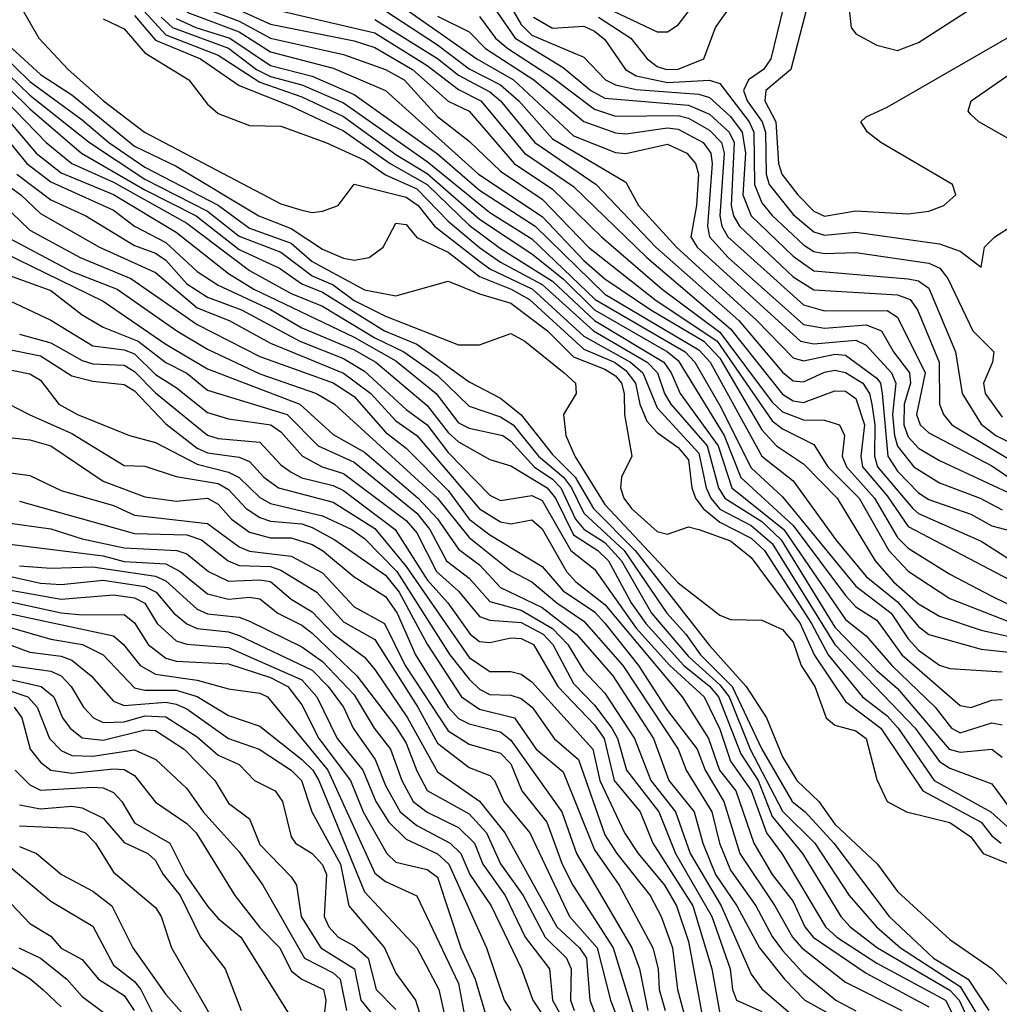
# Model space of a CAD drawing. Header units: metres. Extents: x -51132 to -49532, y -231222 to -229437.
# Tile 541 of 656: x -50346 to -50299, y -229735 to -229688. Entities that reach past the tile are written whole.
import ezdxf

# ---------------------------------------------------------------- set-up
doc = ezdxf.new("R2010")
doc.units = ezdxf.units.M
for name, color, linetype in [('CONTOUR_HALF', 8, 'Continuous'), ('CONTOUR_INDEX', 1, 'Continuous'), ('CONTOUR_INTER', 3, 'Continuous')]:
    doc.layers.add(name, color=color, linetype=linetype)

msp = doc.modelspace()

# ---------------------------------------------------------------- linework, layer by layer
at = {"layer": 'CONTOUR_HALF'}
for points, elevation in [([(-50322.58, -229686.395), (-50321.58, -229688.115), (-50321.08, -229688.612), (-50318.58, -229689.672), (-50317.549, -229690.759), (-50317.08, -229690.995), (-50316.08, -229691.225), (-50313.08, -229691.445), (-50312.58, -229691.602), (-50311.58, -229692.507), (-50311.013, -229693.259), (-50310.861, -229694.259), (-50310.98, -229696.259), (-50310.58, -229697.259), (-50308.58, -229699.193), (-50307.58, -229699.893), (-50303.08, -229700.268), (-50302.58, -229700.361), (-50302.08, -229700.715), (-50300.808, -229703.759), (-50300.495, -229705.759), (-50299.58, -229707.224), (-50298.875, -229707.759), (-50297.58, -229708.419)], 16.5), ([(-50317.879, -229687.759), (-50316.34, -229688.759), (-50315.557, -229689.759), (-50315.08, -229690.113), (-50314.637, -229690.259), (-50314.08, -229690.238), (-50312.852, -229689.759), (-50312.294, -229688.259), (-50310.885, -229686.259)], 15.5), ([(-50336.502, -229686.759), (-50333.58, -229688.092), (-50329.58, -229688.891), (-50328.58, -229689.217), (-50326.785, -229690.259), (-50325.08, -229691.777), (-50324.08, -229692.259), (-50321.917, -229694.759), (-50320.08, -229695.984), (-50317.748, -229698.259), (-50314.838, -229700.759), (-50312.08, -229702.823), (-50309.58, -229706.176), (-50309.08, -229706.624), (-50308.08, -229707.012), (-50307.08, -229707.037), (-50306.367, -229707.259), (-50306.118, -229707.759), (-50306.227, -229708.759), (-50306.02, -229709.259), (-50304.684, -229710.759), (-50303.58, -229712.633), (-50303.08, -229713.152), (-50301.08, -229714.394), (-50299.08, -229715.441), (-50297.08, -229716.416)], 20.5), ([(-50327.58, -229687.038), (-50323.705, -229689.759), (-50321.947, -229690.759), (-50319.08, -229693.428), (-50317.08, -229694.235), (-50316.58, -229694.278), (-50314.58, -229693.832), (-50313.656, -229694.259), (-50313.239, -229694.759), (-50313.11, -229695.259), (-50313.202, -229696.759), (-50313.473, -229698.259), (-50313.172, -229698.759), (-50308.228, -229703.259), (-50307.58, -229703.377), (-50305.58, -229703.199), (-50305.08, -229703.448), (-50303.878, -229704.759), (-50303.657, -229705.259), (-50303.831, -229706.759), (-50303.728, -229707.759), (-50303.58, -229708.279), (-50302.8, -229709.259), (-50301.58, -229710.031), (-50299.631, -229710.759), (-50298.58, -229711.324)], 18.5), ([(-50345.514, -229687.259), (-50344.648, -229688.759), (-50343.254, -229690.259), (-50341.56, -229691.759), (-50339.602, -229693.259), (-50333.08, -229696.678), (-50332.08, -229696.992), (-50331.58, -229697.093), (-50331.08, -229697.031), (-50330.345, -229696.759), (-50329.58, -229695.749), (-50327.08, -229696.363), (-50326.508, -229696.759), (-50325.724, -229697.759), (-50323.58, -229699.434), (-50323.08, -229699.789), (-50321.044, -229700.759), (-50318.58, -229703.012), (-50316.349, -229704.259), (-50315.764, -229704.759), (-50315.08, -229706.435), (-50313.08, -229708.606), (-50312.74, -229710.259), (-50312.508, -229710.759), (-50312.08, -229711.278), (-50310.58, -229712.074), (-50309.58, -229712.935), (-50306.58, -229717.755), (-50302.743, -229721.759), (-50301.58, -229723.357), (-50301.08, -229723.668), (-50299.08, -229724.422), (-50296.992, -229727.259)], 24.5), ([(-50337.58, -229687.515), (-50335.08, -229688.462), (-50333.58, -229689.421), (-50330.58, -229690.205), (-50328.08, -229691.26), (-50323.627, -229695.259), (-50320.58, -229697.287), (-50318.58, -229699.394), (-50317.58, -229700.275), (-50315.384, -229701.759), (-50312.855, -229703.259), (-50312.08, -229704.069), (-50310.08, -229707.486), (-50309.376, -229708.259), (-50308.08, -229709.112), (-50306.477, -229710.759), (-50304.657, -229713.759), (-50303.776, -229714.759), (-50302.58, -229715.805), (-50301.58, -229716.401), (-50299.58, -229717.07), (-50296.548, -229717.759)], 21.5), ([(-50309.041, -229687.259), (-50309.649, -229689.759), (-50309.995, -229690.259), (-50310.708, -229690.759), (-50310.95, -229691.259), (-50310.783, -229691.759), (-50310.063, -229692.759), (-50309.906, -229693.259), (-50309.865, -229695.259), (-50309.717, -229695.759), (-50308.58, -229697.194), (-50307.58, -229698.025), (-50307.08, -229698.177), (-50305.58, -229698.032), (-50301.58, -229698.598), (-50300.58, -229698.942), (-50299.58, -229699.707), (-50299.417, -229698.759), (-50298.937, -229698.259), (-50296.585, -229696.759)], 15.5), ([(-50305.92, -229687.259), (-50305.803, -229688.259), (-50305.58, -229688.552), (-50304.58, -229689.095), (-50303.58, -229689.35), (-50302.58, -229688.978), (-50300.08, -229687.356)], 14.5), ([(-50340.08, -229687.678), (-50339.08, -229688.865), (-50336.926, -229689.759), (-50335.08, -229691.026), (-50332.58, -229692.019), (-50330.08, -229693.193), (-50327.848, -229694.759), (-50326.083, -229695.759), (-50324.08, -229697.712), (-50322.58, -229698.822), (-50320.08, -229700.39), (-50318.08, -229702.265), (-50314.757, -229704.259), (-50314.411, -229704.759), (-50313.988, -229705.759), (-50312.164, -229708.259), (-50311.516, -229710.259), (-50309.015, -229712.259), (-50306.08, -229716.556), (-50305.08, -229717.344), (-50303.862, -229718.759), (-50301.787, -229720.759), (-50300.996, -229721.759), (-50300.58, -229721.982), (-50299.08, -229721.502), (-50298.58, -229721.599)], 23.5), ([(-50338.807, -229687.759), (-50338.258, -229688.259), (-50335.58, -229689.248), (-50334.24, -229690.259), (-50333.58, -229690.599), (-50332.08, -229690.997), (-50330.08, -229691.855), (-50326.08, -229694.663), (-50323.08, -229697.092), (-50321.08, -229698.353), (-50318.045, -229701.259), (-50313.74, -229703.759), (-50313.271, -229704.259), (-50312.08, -229706.327), (-50310.58, -229709.306), (-50309.08, -229710.694), (-50305.58, -229714.965), (-50303.884, -229716.259), (-50303.08, -229717.487), (-50302.58, -229718.028), (-50301.58, -229718.752), (-50301.08, -229718.905), (-50298.58, -229719.068)], 22.5), ([(-50328.58, -229687.871), (-50325.58, -229689.742), (-50324.58, -229690.537), (-50323.08, -229691.337), (-50322.576, -229691.759), (-50320.933, -229693.759), (-50317.992, -229695.759), (-50315.148, -229698.759), (-50311.178, -229702.259), (-50309.08, -229704.735), (-50308.58, -229705.142), (-50308.08, -229705.193), (-50307.08, -229704.733), (-50306.58, -229704.635), (-50306.08, -229704.749), (-50305.246, -229705.259), (-50304.921, -229705.759), (-50304.815, -229706.259), (-50304.663, -229707.259), (-50304.686, -229708.759), (-50304.534, -229709.259), (-50302.852, -229711.259), (-50302.58, -229711.494), (-50299.58, -229712.821), (-50298.08, -229713.768)], 19.5), ([(-50323.58, -229687.73), (-50322.811, -229688.759), (-50322.227, -229689.259), (-50320.08, -229690.65), (-50318.08, -229692.162), (-50317.08, -229692.491), (-50314.08, -229692.455), (-50313.58, -229692.583), (-50312.58, -229693.164), (-50312.001, -229693.759), (-50311.879, -229694.259), (-50312.085, -229697.259), (-50311.991, -229697.759), (-50311.701, -229698.259), (-50308.08, -229701.518), (-50307.08, -229701.804), (-50304.08, -229701.792), (-50303.58, -229702.103), (-50302.255, -229704.759), (-50302.676, -229706.759), (-50302.5, -229707.259), (-50302.08, -229707.635), (-50299.08, -229709.208), (-50298.08, -229709.876)], 17.5), ([(-50297.047, -229694.259), (-50299.692, -229692.759), (-50300.08, -229692.406), (-50300.207, -229692.259), (-50300.063, -229691.759), (-50296.08, -229688.999)], 15.5), ([(-50346.58, -229689.379), (-50345.08, -229690.843), (-50342.58, -229692.668), (-50341.303, -229693.759), (-50339.58, -229694.927), (-50336.08, -229696.756), (-50334.58, -229697.841), (-50332.58, -229698.573), (-50331.58, -229699.446), (-50329.08, -229700.796), (-50327.58, -229701.078), (-50325.08, -229700.377), (-50323.58, -229700.994), (-50322.08, -229701.439), (-50320.321, -229702.759), (-50319.08, -229704.002), (-50317.58, -229704.59), (-50317.08, -229704.917), (-50316.792, -229705.259), (-50316.654, -229705.759), (-50316.641, -229706.759), (-50316.287, -229708.759), (-50316.792, -229709.759), (-50316.839, -229710.259), (-50316.681, -229710.759), (-50316.312, -229711.259), (-50315.08, -229712.355), (-50314.58, -229712.477), (-50313.58, -229712.134), (-50313.08, -229712.256), (-50311.58, -229712.807), (-50310.58, -229713.593), (-50308.239, -229716.759), (-50307.577, -229718.259), (-50306.08, -229720.481), (-50304.384, -229721.759), (-50302.37, -229724.759), (-50299.58, -229726.257), (-50299.08, -229726.909), (-50298.62, -229727.259)], 25.5), ([(-50347.08, -229690.2), (-50345.08, -229692.142), (-50342.619, -229694.259), (-50339.58, -229696.022), (-50337.126, -229697.259), (-50335.08, -229698.87), (-50333.139, -229699.759), (-50332.08, -229700.515), (-50331.08, -229700.903), (-50328.125, -229702.759), (-50326.58, -229703.403), (-50324.08, -229705.203), (-50322.58, -229705.982), (-50321.58, -229706.782), (-50320.08, -229708.664), (-50318.998, -229709.759), (-50318.126, -229711.259), (-50316.136, -229713.259), (-50312.58, -229717.807), (-50310.822, -229719.759), (-50309.85, -229721.259), (-50309.08, -229723.125), (-50308.401, -229724.259), (-50307.341, -229725.259), (-50306.58, -229726.351), (-50304.545, -229728.259), (-50303.58, -229729.572), (-50301.08, -229731.87), (-50299.08, -229733.256), (-50298.08, -229734.249)], 26.5), ([(-50347.34, -229691.259), (-50344.787, -229694.259), (-50343.58, -229695.2), (-50341.08, -229696.235), (-50338.08, -229698.037), (-50335.58, -229700.018), (-50334.374, -229700.759), (-50329.58, -229703.055), (-50327.58, -229704.195), (-50325.648, -229705.759), (-50324.58, -229707.164), (-50324.08, -229707.417), (-50322.467, -229707.759), (-50322.08, -229708.028), (-50320.969, -229709.259), (-50320.08, -229709.858), (-50319.692, -229710.259), (-50318.981, -229711.759), (-50318.58, -229712.243), (-50317.58, -229712.882), (-50316.79, -229713.759), (-50315.349, -229716.259), (-50313.58, -229718.327), (-50312.08, -229719.688), (-50311.642, -229720.259), (-50310.627, -229722.759), (-50309.08, -229725.721), (-50307.538, -229727.259), (-50305.899, -229729.759), (-50304.586, -229731.259), (-50303.437, -229732.259), (-50300.58, -229734.108), (-50299.599, -229735.759)], 27.5), ([(-50345.711, -229695.259), (-50344.08, -229696.487), (-50342.41, -229697.259), (-50340.08, -229698.684), (-50339.08, -229699.047), (-50338.58, -229699.384), (-50337.58, -229700.505), (-50336.58, -229701.153), (-50334.959, -229701.759), (-50332.176, -229703.259), (-50330.08, -229704.085), (-50329.08, -229704.684), (-50327.08, -229706.513), (-50326.08, -229707.257), (-50325.08, -229708.572), (-50323.08, -229710.62), (-50322.58, -229710.874), (-50321.08, -229710.63), (-50320.58, -229710.878), (-50319.202, -229713.259), (-50318.08, -229714.162), (-50316.08, -229716.977), (-50314.472, -229718.759), (-50312.84, -229720.259), (-50312.08, -229721.812), (-50311.58, -229723.343), (-50310.58, -229724.743), (-50309.858, -229726.759), (-50309.115, -229727.759), (-50307.028, -229731.259), (-50306.481, -229731.759), (-50304.58, -229733.002), (-50301.288, -229734.759), (-50300.529, -229736.259)], 28.5), ([(-50346.857, -229696.259), (-50345.08, -229697.946), (-50342.686, -229699.259), (-50340.255, -229700.259), (-50337.08, -229702.451), (-50334.08, -229703.991), (-50330.58, -229705.247), (-50329.58, -229705.901), (-50328.08, -229707.604), (-50327.08, -229708.373), (-50325.08, -229710.388), (-50324.077, -229711.759), (-50323.08, -229712.517), (-50320.58, -229714.027), (-50319.58, -229715.184), (-50318.08, -229716.203), (-50317.58, -229716.737), (-50315.967, -229718.759), (-50314.58, -229720.906), (-50313.171, -229722.759), (-50312.788, -229723.759), (-50311.895, -229725.259), (-50311.126, -229727.759), (-50309.445, -229730.259), (-50308.608, -229731.759), (-50308.158, -229732.259), (-50306.08, -229733.911), (-50303.385, -229735.259)], 29.5), ([(-50347.08, -229698.657), (-50341.58, -229701.344), (-50338.58, -229703.4), (-50336.58, -229704.578), (-50332.174, -229706.259), (-50330.58, -229707.719), (-50329.08, -229708.56), (-50326.512, -229710.759), (-50325.58, -229711.748), (-50324.58, -229713.2), (-50323.58, -229713.94), (-50322.58, -229715.03), (-50320.58, -229715.989), (-50318.937, -229717.259), (-50317.199, -229719.259), (-50315.258, -229722.259), (-50314.528, -229724.259), (-50313.318, -229725.759), (-50312.893, -229727.259), (-50312.286, -229728.759), (-50311.276, -229730.259), (-50310.184, -229732.259), (-50308.997, -229733.759), (-50308.011, -229734.759), (-50304.08, -229736.951)], 30.5), ([(-50346.08, -229701.312), (-50344.08, -229702.244), (-50342.08, -229703.468), (-50340.58, -229703.663), (-50340.08, -229703.861), (-50339.08, -229704.839), (-50338.08, -229705.469), (-50336.58, -229706.669), (-50335.58, -229706.963), (-50333.561, -229707.259), (-50333.08, -229707.591), (-50332.049, -229708.759), (-50331.11, -229709.259), (-50330.08, -229709.575), (-50327.08, -229711.82), (-50326.58, -229712.422), (-50325.631, -229714.259), (-50324.58, -229715.212), (-50323.58, -229716.412), (-50323.08, -229716.592), (-50321.58, -229716.712), (-50320.531, -229717.259), (-50320.072, -229717.759), (-50319.08, -229719.63), (-50318.08, -229720.659), (-50317.244, -229721.759), (-50316.974, -229722.259), (-50316.543, -229723.759), (-50314.999, -229725.759), (-50314.206, -229727.759), (-50312.462, -229730.759), (-50311.594, -229733.259), (-50311.473, -229734.259), (-50311.285, -229734.759), (-50310.08, -229735.305)], 31.5), ([(-50346.08, -229703.656), (-50344.58, -229703.954), (-50343.08, -229704.91), (-50342.08, -229705.169), (-50340.58, -229705.326), (-50340.08, -229705.621), (-50338.58, -229707.203), (-50337.08, -229708.365), (-50336.58, -229708.588), (-50335.08, -229708.804), (-50334.58, -229709.009), (-50333.9, -229709.759), (-50333.186, -229710.259), (-50330.58, -229710.949), (-50328.58, -229712.205), (-50327.08, -229714.034), (-50324.08, -229718.374), (-50323.08, -229719.051), (-50322.08, -229719.052), (-50321.58, -229719.176), (-50321.08, -229719.538), (-50318.158, -229722.759), (-50317.823, -229724.259), (-50316.643, -229726.759), (-50315.995, -229727.759), (-50314.735, -229729.259), (-50314.15, -229730.259), (-50313.58, -229731.957), (-50312.888, -229735.759)], 32.5), ([(-50349.58, -229704.456), (-50345.118, -229706.759), (-50343.08, -229707.66), (-50340.58, -229709.19), (-50339.58, -229709.225), (-50338.08, -229709.731), (-50336.08, -229710.051), (-50335.58, -229710.343), (-50334.733, -229711.259), (-50334.08, -229711.688), (-50333.58, -229711.866), (-50332.08, -229711.99), (-50331.58, -229712.159), (-50330.499, -229712.759), (-50328.08, -229714.446), (-50327.416, -229715.259), (-50326.08, -229717.739), (-50324.435, -229720.259), (-50323.58, -229720.844), (-50321.908, -229721.259), (-50320.868, -229722.759), (-50319.58, -229723.851), (-50318.08, -229727.582), (-50316.893, -229729.259), (-50315.29, -229732.259), (-50315.032, -229733.259), (-50314.98, -229734.259), (-50314.702, -229735.259)], 33.5), ([(-50346.58, -229709.464), (-50345.08, -229709.675), (-50343.58, -229710.392), (-50341.08, -229711.106), (-50340.08, -229711.567), (-50336.58, -229711.979), (-50335.08, -229713.08), (-50334.58, -229713.301), (-50332.58, -229713.54), (-50331.08, -229714.327), (-50329.58, -229715.959), (-50328.12, -229716.759), (-50327.138, -229718.759), (-50325.08, -229721.881), (-50324.08, -229722.527), (-50322.58, -229722.949), (-50322.08, -229723.46), (-50321.547, -229724.759), (-50320.353, -229726.259), (-50319.617, -229728.259), (-50319.107, -229729.259), (-50317.191, -229732.259), (-50316.121, -229735.759)], 34.5), ([(-50347.08, -229711.813), (-50344.08, -229712.227), (-50342.58, -229712.707), (-50340.58, -229713.134), (-50338.05, -229713.259), (-50337.58, -229713.422), (-50336.546, -229714.259), (-50335.58, -229714.729), (-50334.08, -229714.663), (-50333.58, -229714.751), (-50332.58, -229715.585), (-50331.58, -229716.196), (-50330.58, -229717.251), (-50329.08, -229718.366), (-50328.58, -229718.949), (-50327.024, -229721.259), (-50325.58, -229723.844), (-50323.58, -229725.245), (-50322.361, -229726.759), (-50319.883, -229731.259), (-50318.799, -229732.259), (-50318.456, -229732.759), (-50318.302, -229734.759), (-50317.35, -229737.259)], 35.5), ([(-50345.58, -229714), (-50344.08, -229714.109), (-50342.08, -229714.048), (-50339.08, -229714.486), (-50338.58, -229714.711), (-50337.08, -229716.063), (-50336.58, -229716.297), (-50335.08, -229716.451), (-50334.58, -229716.647), (-50332.08, -229717.862), (-50331.08, -229718.578), (-50329.58, -229720.168), (-50328.623, -229721.759), (-50327.842, -229722.759), (-50327.296, -229724.259), (-50326.754, -229725.259), (-50326.08, -229725.78), (-50324.58, -229726.508), (-50323.814, -229727.259), (-50323.42, -229728.259), (-50322.349, -229729.759), (-50321.388, -229731.759), (-50320.232, -229733.259), (-50320.085, -229734.759), (-50318.985, -229736.759)], 36.5), ([(-50348.08, -229714.797), (-50343.58, -229715.587), (-50341.08, -229715.388), (-50340.08, -229715.518), (-50339.58, -229715.785), (-50338.999, -229716.759), (-50338.08, -229717.585), (-50337.58, -229717.749), (-50335.58, -229717.899), (-50332.08, -229719.441), (-50331.365, -229720.259), (-50330.384, -229722.259), (-50329.161, -229723.759), (-50328.539, -229725.259), (-50327.911, -229726.259), (-50327.08, -229727.068), (-50325.58, -229727.767), (-50325.043, -229728.259), (-50323.239, -229732.259), (-50322.404, -229734.759), (-50322.08, -229735.265)], 37.5), ([(-50346.08, -229716.277), (-50341.08, -229717.349), (-50340.599, -229717.759), (-50339.808, -229718.759), (-50339.08, -229719.181), (-50337.08, -229719.457), (-50335.58, -229719.884), (-50334.08, -229720.086), (-50333.721, -229720.259), (-50330.826, -229723.759), (-50328.58, -229728.695), (-50328.08, -229729.088), (-50326.58, -229729.782), (-50324.58, -229733.972), (-50324.25, -229735.759)], 38.5), ([(-50346.08, -229717.75), (-50345.08, -229718.117), (-50343.58, -229718.313), (-50343.08, -229718.499), (-50342.147, -229719.259), (-50341.08, -229720.466), (-50340.58, -229720.676), (-50338.58, -229720.522), (-50338.08, -229720.612), (-50337.58, -229720.831), (-50335.58, -229722.251), (-50334.124, -229722.759), (-50332.579, -229723.759), (-50332.098, -229724.259), (-50331.593, -229725.759), (-50330.219, -229728.259), (-50329.828, -229730.259), (-50328.122, -229732.259), (-50327.58, -229733.472), (-50326.645, -229734.759), (-50325.696, -229737.759)], 39.5), ([(-50346.08, -229719.407), (-50344.541, -229719.759), (-50343.931, -229720.259), (-50343.525, -229721.259), (-50343.156, -229721.759), (-50342.58, -229722.215), (-50341.58, -229722.324), (-50339.58, -229721.833), (-50339.08, -229721.871), (-50337.706, -229722.759), (-50336.231, -229724.259), (-50335.58, -229725.341), (-50334.58, -229726.1), (-50334.08, -229727.319), (-50332.58, -229728.873), (-50332.327, -229729.259), (-50332.103, -229730.759), (-50331.171, -229732.259), (-50329.56, -229733.259), (-50329.251, -229734.759), (-50328.029, -229736.259)], 40.5), ([(-50345.83, -229720.759), (-50345.466, -229721.259), (-50345.074, -229722.759), (-50344.58, -229723.383), (-50344.08, -229723.76), (-50343.08, -229723.914), (-50341.08, -229723.697), (-50340.58, -229723.742), (-50340.08, -229724.017), (-50339.08, -229725.299), (-50337.58, -229726.321), (-50337.135, -229726.759), (-50335.286, -229729.759), (-50334.08, -229731.295), (-50333.122, -229732.259), (-50332.58, -229733.361), (-50332.08, -229733.759), (-50331.032, -229734.259), (-50330.934, -229734.759), (-50331.034, -229735.759)], 41.5), ([(-50345.58, -229725.426), (-50344.58, -229725.608), (-50343.08, -229725.481), (-50342.58, -229725.56), (-50341.58, -229726.055), (-50340.58, -229727.229), (-50339.448, -229727.759), (-50339.08, -229728.088), (-50338.706, -229728.759), (-50337.898, -229729.759), (-50336.922, -229731.759), (-50335.735, -229733.259), (-50334.983, -229735.259)], 42.5), ([(-50345.58, -229727.416), (-50344.76, -229727.759), (-50343.569, -229728.759), (-50342.08, -229729.56), (-50341.165, -229730.259), (-50340.155, -229732.259), (-50338.58, -229734.489), (-50337.58, -229735.62)], 43.5), ([(-50346.58, -229729.529), (-50345.08, -229731.093), (-50344.08, -229731.7), (-50343.58, -229732.274), (-50342.58, -229732.825), (-50341.806, -229733.759), (-50340.58, -229734.537), (-50340.101, -229735.259)], 44.5), ([(-50346.58, -229732.818), (-50345.08, -229733.734), (-50344.456, -229734.259), (-50343.58, -229735.08)], 45.5)]:
    msp.add_lwpolyline(points, dxfattribs=dict(at, elevation=elevation))
at = {"layer": 'CONTOUR_INDEX'}
for points, elevation in [([(-50318.08, -229687.034), (-50315.08, -229688.456), (-50314.58, -229688.467), (-50314.08, -229688.127), (-50312.272, -229685.759)], 15), ([(-50307.528, -229685.759), (-50308.695, -229690.259), (-50309.888, -229691.259), (-50309.923, -229691.759), (-50309.408, -229692.759), (-50309.271, -229694.759), (-50309.12, -229695.259), (-50308.358, -229696.259), (-50307.58, -229697.029), (-50307.08, -229697.275), (-50305.58, -229697.022), (-50303.08, -229697.16), (-50302.08, -229697.032), (-50301.373, -229696.759), (-50300.793, -229696.259), (-50300.955, -229695.759), (-50304.378, -229693.759), (-50305.028, -229693.259), (-50305.337, -229692.759), (-50305.08, -229692.52), (-50304.08, -229692.063), (-50297.58, -229688.32)], 15), ([(-50333.58, -229687.347), (-50328.58, -229688.505), (-50326.08, -229690.068), (-50324.58, -229691.215), (-50323.518, -229691.759), (-50321.429, -229694.259), (-50319.08, -229695.849), (-50315.57, -229699.259), (-50311.58, -229702.656), (-50309.08, -229705.789), (-50308.58, -229706.103), (-50308.08, -229706.183), (-50306.58, -229705.625), (-50306.08, -229705.65), (-50305.58, -229706.001), (-50305.161, -229707.259), (-50305.339, -229708.759), (-50305.253, -229709.259), (-50304.08, -229710.656), (-50303.08, -229712.116), (-50297.58, -229715.002)], 20), ([(-50345.937, -229689.259), (-50344.58, -229690.495), (-50343.08, -229691.471), (-50340.08, -229693.921), (-50338.08, -229694.878), (-50334.128, -229697.259), (-50332.58, -229697.862), (-50331.08, -229698.851), (-50330.08, -229699.282), (-50329.58, -229699.382), (-50328.859, -229699.259), (-50328.187, -229698.759), (-50327.58, -229697.617), (-50327.08, -229697.677), (-50326.58, -229698.3), (-50325.08, -229698.993), (-50323.58, -229700.152), (-50322.061, -229700.759), (-50321.183, -229701.259), (-50318.58, -229703.627), (-50317.114, -229704.259), (-50316.58, -229704.656), (-50316.11, -229705.259), (-50315.914, -229706.259), (-50315.58, -229707.083), (-50315.08, -229707.613), (-50314.08, -229708.335), (-50313.58, -229708.921), (-50313.416, -229710.259), (-50313.252, -229710.759), (-50312.877, -229711.259), (-50312.08, -229711.902), (-50310.58, -229712.671), (-50309.939, -229713.259), (-50307.698, -229716.759), (-50306.9, -229718.259), (-50305.261, -229720.259), (-50304.08, -229721.161), (-50303.555, -229721.759), (-50301.824, -229724.259), (-50299.114, -229725.759), (-50297.58, -229727.138)], 25), ([(-50346.08, -229698.319), (-50343.08, -229699.919), (-50340.902, -229700.759), (-50338.048, -229702.759), (-50336.58, -229703.64), (-50334.08, -229704.816), (-50331.367, -229705.759), (-50330.509, -229706.259), (-50325.586, -229710.759), (-50324.08, -229712.644), (-50322.08, -229714.241), (-50321.08, -229714.753), (-50319.887, -229715.759), (-50318.58, -229716.638), (-50316.718, -229718.759), (-50314.074, -229722.759), (-50313.696, -229723.759), (-50312.464, -229725.759), (-50312.106, -229727.259), (-50311.58, -229728.55), (-50310.368, -229730.259), (-50309.58, -229731.723), (-50309.08, -229732.385), (-50308.08, -229733.494), (-50306.534, -229734.759), (-50305.58, -229735.279)], 30), ([(-50345.58, -229710.902), (-50340.08, -229712.448), (-50337.58, -229712.518), (-50336.874, -229712.759), (-50335.602, -229713.759), (-50335.08, -229713.985), (-50333.58, -229714.031), (-50333.08, -229714.206), (-50331.355, -229715.259), (-50330.08, -229716.676), (-50328.58, -229717.522), (-50326.528, -229720.759), (-50325.58, -229722.483), (-50324.08, -229723.631), (-50323.08, -229724.029), (-50322.855, -229724.259), (-50322.418, -229725.259), (-50321.174, -229726.759), (-50319.281, -229730.759), (-50317.944, -229732.259), (-50317.314, -229734.759), (-50316.74, -229736.259)], 35), ([(-50346.58, -229718.682), (-50344.08, -229719.037), (-50343.582, -229719.259), (-50343.106, -229719.759), (-50342.521, -229720.759), (-50342.037, -229721.259), (-50341.58, -229721.485), (-50340.58, -229721.455), (-50339.58, -229721.167), (-50338.58, -229721.22), (-50337.08, -229722.18), (-50336.08, -229723.051), (-50335.08, -229723.499), (-50334.333, -229724.259), (-50333.349, -229724.759), (-50333.004, -229725.259), (-50332.58, -229726.956), (-50332.376, -229727.259), (-50331.58, -229727.749), (-50331.08, -229728.286), (-50330.903, -229728.759), (-50331.005, -229730.759), (-50330.79, -229731.259), (-50330.346, -229731.759), (-50329.58, -229732.17), (-50328.9, -229732.759), (-50328.524, -229734.259), (-50327.58, -229735.203)], 40), ([(-50345.614, -229732.259), (-50344.58, -229732.756), (-50343.315, -229733.759), (-50342.58, -229734.597), (-50341.08, -229735.709)], 45)]:
    msp.add_lwpolyline(points, dxfattribs=dict(at, elevation=elevation))
at = {"layer": 'CONTOUR_INTER'}
for points, elevation in [([(-50340.725, -229686.259), (-50338.58, -229688.598), (-50336.08, -229689.581), (-50334.08, -229690.869), (-50332.08, -229691.567), (-50330.08, -229692.501), (-50327.58, -229694.325), (-50326.08, -229695.235), (-50323.58, -229697.419), (-50321.08, -229699.082), (-50319.58, -229700.264), (-50318.08, -229701.756), (-50314.59, -229703.759), (-50314.08, -229704.184), (-50311.876, -229707.759), (-50311.08, -229709.775), (-50308.58, -229712.067), (-50306.08, -229715.421), (-50305.58, -229715.96), (-50304.58, -229716.597), (-50303.384, -229718.259), (-50300.58, -229720.675), (-50300.08, -229720.765), (-50299.08, -229720.423), (-50298.58, -229720.389)], 23), ([(-50323.08, -229687.008), (-50321.88, -229688.759), (-50319.58, -229690.166), (-50318.256, -229691.259), (-50317.58, -229691.634), (-50313.58, -229691.97), (-50312.58, -229692.405), (-50311.634, -229693.259), (-50311.404, -229693.759), (-50311.533, -229696.759), (-50311.427, -229697.259), (-50311.149, -229697.759), (-50308.58, -229700.171), (-50307.58, -229700.803), (-50303.58, -229701.042), (-50302.979, -229701.259), (-50302.623, -229701.759), (-50301.585, -229704.259), (-50301.583, -229706.259), (-50301.389, -229706.759), (-50300.989, -229707.259), (-50297.58, -229709.296)], 17), ([(-50336.909, -229687.259), (-50335.08, -229687.949), (-50333.58, -229688.757), (-50330.08, -229689.538), (-50328.08, -229690.254), (-50327.189, -229690.759), (-50325.58, -229692.509), (-50324.08, -229693.682), (-50322.58, -229695.128), (-50320.58, -229696.469), (-50318.359, -229698.759), (-50315.184, -229701.259), (-50312.216, -229703.259), (-50309.58, -229707.059), (-50309.08, -229707.439), (-50307.58, -229708.194), (-50306.916, -229709.259), (-50305.42, -229710.759), (-50303.993, -229713.259), (-50303.08, -229714.258), (-50301.08, -229715.556), (-50297.58, -229716.926)], 21), ([(-50328.08, -229687.462), (-50325.58, -229689.077), (-50324.08, -229690.225), (-50322.58, -229690.996), (-50321.703, -229691.759), (-50320.08, -229693.579), (-50316.58, -229695.65), (-50315.971, -229696.759), (-50314.155, -229698.759), (-50310.306, -229702.259), (-50308.58, -229704.05), (-50308.08, -229704.198), (-50306.58, -229703.874), (-50306.08, -229703.919), (-50304.58, -229705.02), (-50304.397, -229705.259), (-50304.312, -229705.759), (-50304.055, -229708.759), (-50303.58, -229709.474), (-50302.58, -229710.497), (-50302.08, -229710.828), (-50300.08, -229711.517), (-50299.08, -229712.084), (-50296.58, -229712.739)], 19), ([(-50341.58, -229687.832), (-50340.58, -229688.31), (-50339.58, -229689.472), (-50337.487, -229690.759), (-50336.58, -229691.927), (-50336.08, -229692.366), (-50334.58, -229692.935), (-50333.08, -229692.968), (-50330.927, -229693.759), (-50329.08, -229694.599), (-50328.08, -229695.291), (-50326.58, -229695.965), (-50325.08, -229697.518), (-50323.58, -229698.767), (-50322.58, -229699.468), (-50320.58, -229700.55), (-50318.129, -229702.759), (-50315.564, -229704.259), (-50315.072, -229704.759), (-50314.734, -229705.759), (-50314.428, -229706.259), (-50312.696, -229708.259), (-50312.146, -229710.259), (-50311.84, -229710.759), (-50310.08, -229711.88), (-50309.146, -229712.759), (-50306.58, -229716.925), (-50304.58, -229718.993), (-50303.58, -229719.856), (-50301.118, -229722.759), (-50300.58, -229722.91), (-50299.08, -229722.755), (-50298.58, -229723.146)], 24), ([(-50338.08, -229687.816), (-50337.141, -229688.259), (-50335.515, -229688.759), (-50333.58, -229690.069), (-50331.58, -229690.582), (-50329.58, -229691.46), (-50325.58, -229694.293), (-50323.58, -229696.029), (-50320.913, -229697.759), (-50317.58, -229701.003), (-50313.08, -229703.659), (-50312.548, -229704.259), (-50310.08, -229708.747), (-50308.58, -229709.935), (-50306.527, -229712.759), (-50305.08, -229714.499), (-50303.58, -229715.72), (-50302.58, -229716.899), (-50302.08, -229717.275), (-50299.58, -229717.987), (-50297.058, -229718.259)], 22), ([(-50325.58, -229687.707), (-50324.08, -229688.462), (-50323.293, -229689.259), (-50320.987, -229690.759), (-50318.58, -229692.754), (-50317.08, -229693.295), (-50316.58, -229693.33), (-50314.58, -229693.047), (-50314.08, -229693.114), (-50312.885, -229693.759), (-50312.508, -229694.259), (-50312.455, -229694.759), (-50312.678, -229697.759), (-50312.58, -229698.265), (-50311.691, -229699.259), (-50308.08, -229702.455), (-50307.08, -229702.636), (-50305.08, -229702.479), (-50304.356, -229702.759), (-50303.78, -229703.759), (-50303.008, -229704.759), (-50302.957, -229705.259), (-50303.269, -229706.259), (-50303.286, -229707.259), (-50303.08, -229707.822), (-50302.58, -229708.368), (-50301.58, -229708.958), (-50298.08, -229710.589)], 18), ([(-50320.999, -229687.759), (-50320.08, -229688.28), (-50318.58, -229688.196), (-50318.08, -229688.424), (-50317.58, -229688.826), (-50316.587, -229690.259), (-50316.08, -229690.558), (-50314.58, -229690.885), (-50312.58, -229690.778), (-50312.08, -229690.936), (-50310.684, -229692.759), (-50310.449, -229693.259), (-50310.424, -229695.759), (-50310.08, -229696.636), (-50309.58, -229697.242), (-50308.08, -229698.645), (-50307.58, -229698.966), (-50307.08, -229699.063), (-50305.58, -229699.019), (-50302.08, -229699.527), (-50301.559, -229699.759), (-50301.182, -229700.259), (-50299.979, -229702.759), (-50298.981, -229703.759), (-50299.043, -229704.259), (-50299.466, -229705.259), (-50299.398, -229705.759), (-50298.58, -229706.885)], 16), ([(-50348.188, -229689.759), (-50344.307, -229693.759), (-50343.08, -229694.756), (-50341.08, -229695.642), (-50337.58, -229697.613), (-50334.58, -229699.878), (-50332.58, -229700.972), (-50331.08, -229701.571), (-50328.58, -229703.093), (-50327.204, -229703.759), (-50325.58, -229704.89), (-50324.08, -229706.356), (-50322.58, -229706.866), (-50321.973, -229707.259), (-50320.758, -229708.759), (-50319.567, -229709.759), (-50319.18, -229710.259), (-50318.58, -229711.47), (-50316.654, -229713.259), (-50314.612, -229716.259), (-50313.71, -229717.259), (-50313.014, -229718.259), (-50311.497, -229719.759), (-50310.071, -229722.759), (-50308.62, -229725.259), (-50307.996, -229725.759), (-50306.625, -229727.259), (-50303.989, -229730.759), (-50301.856, -229732.759), (-50300.201, -229733.759), (-50299.214, -229735.259)], 27), ([(-50346.58, -229690.055), (-50345.08, -229691.482), (-50342.231, -229693.759), (-50339.58, -229695.511), (-50336.58, -229697.037), (-50335.08, -229698.233), (-50333.08, -229699.004), (-50331.58, -229700.135), (-50330.58, -229700.566), (-50329.58, -229701.307), (-50328.08, -229702.049), (-50324.58, -229703.423), (-50323.58, -229703.429), (-50322.08, -229702.884), (-50321.413, -229703.259), (-50319.523, -229704.759), (-50318.98, -229705.259), (-50318.958, -229705.759), (-50319.562, -229706.759), (-50319.446, -229707.759), (-50319.012, -229708.759), (-50317.58, -229711.069), (-50314.08, -229714.801), (-50312.08, -229716.348), (-50311.58, -229716.564), (-50310.08, -229716.591), (-50309.08, -229717.043), (-50308.58, -229717.65), (-50308.185, -229718.759), (-50307.533, -229719.759), (-50306.995, -229721.259), (-50306.58, -229721.608), (-50305.58, -229721.881), (-50305.08, -229722.259), (-50304.58, -229724.21), (-50304.08, -229725.259), (-50303.162, -229725.759), (-50301.08, -229726.265), (-50300.08, -229726.953), (-50299.485, -229727.759), (-50298.227, -229728.259)], 26), ([(-50347.58, -229691.907), (-50345.237, -229694.759), (-50344.08, -229695.635), (-50341.08, -229696.981), (-50340.074, -229697.759), (-50338.58, -229698.529), (-50337.08, -229699.923), (-50336.08, -229700.573), (-50333.58, -229701.74), (-50332.08, -229702.613), (-50329.58, -229703.662), (-50328.544, -229704.259), (-50326.08, -229706.333), (-50325.08, -229707.616), (-50324.58, -229708.065), (-50323.08, -229708.916), (-50322.08, -229709.216), (-50320.345, -229710.259), (-50319.941, -229710.759), (-50319.08, -229712.511), (-50317.915, -229713.259), (-50317.405, -229713.759), (-50316.33, -229715.759), (-50315.621, -229716.759), (-50313.802, -229718.759), (-50312.58, -229719.748), (-50312.143, -229720.259), (-50311.08, -229722.982), (-50310.255, -229724.259), (-50309.58, -229725.98), (-50308.132, -229727.759), (-50306.289, -229730.759), (-50305.851, -229731.259), (-50304.548, -229732.259), (-50301.08, -229734.289), (-50300.636, -229734.759), (-50300.08, -229735.976)], 28), ([(-50346.58, -229695.492), (-50345.514, -229696.259), (-50344.58, -229697.152), (-50341.749, -229698.759), (-50339.08, -229699.963), (-50337.08, -229701.658), (-50335.548, -229702.259), (-50333.58, -229703.341), (-50330.08, -229704.781), (-50328.782, -229705.759), (-50327.58, -229707.068), (-50326.58, -229707.762), (-50323.58, -229711.275), (-50322.58, -229711.892), (-50322.08, -229711.98), (-50321.08, -229711.799), (-50320.58, -229712.224), (-50319.409, -229714.259), (-50318.967, -229714.759), (-50317.58, -229715.842), (-50313.885, -229720.259), (-50312.632, -229722.259), (-50312.091, -229723.759), (-50311.325, -229724.759), (-50310.461, -229727.259), (-50309.572, -229728.759), (-50308.58, -229730.044), (-50308.023, -229731.259), (-50307.622, -229731.759), (-50305.08, -229733.479), (-50302.08, -229735.087)], 29), ([(-50347.58, -229699.57), (-50344.08, -229700.829), (-50342.58, -229701.996), (-50341.58, -229702.581), (-50339.897, -229703.259), (-50338.58, -229704.278), (-50337.58, -229704.785), (-50336.58, -229705.595), (-50332.777, -229706.759), (-50331.301, -229708.259), (-50329.58, -229709.031), (-50326.58, -229711.478), (-50325.952, -229712.259), (-50325.159, -229713.759), (-50324.08, -229714.587), (-50323.08, -229715.706), (-50321.58, -229716.116), (-50320.08, -229716.99), (-50319.361, -229717.759), (-50318.58, -229719.014), (-50317.58, -229720.081), (-50316.163, -229722.259), (-50315.389, -229724.259), (-50314.201, -229725.759), (-50313.497, -229727.759), (-50312.013, -229730.259), (-50310.58, -229733.528), (-50310.08, -229734.228), (-50308.58, -229735.507)], 31), ([(-50345.58, -229702.916), (-50344.08, -229703.329), (-50342.58, -229704.172), (-50342.08, -229704.338), (-50340.58, -229704.403), (-50340.08, -229704.698), (-50339.08, -229705.721), (-50336.58, -229707.742), (-50336.08, -229707.899), (-50334.08, -229708.075), (-50333.08, -229709.168), (-50332.58, -229709.518), (-50332.08, -229709.786), (-50330.58, -229710.153), (-50330.08, -229710.396), (-50327.609, -229712.259), (-50326.08, -229714.658), (-50325.088, -229715.759), (-50324.025, -229717.259), (-50323.58, -229717.607), (-50323.08, -229717.665), (-50322.08, -229717.438), (-50321.58, -229717.478), (-50320.996, -229717.759), (-50319.826, -229719.759), (-50318.08, -229721.599), (-50317.619, -229722.259), (-50317.139, -229724.259), (-50315.899, -229725.759), (-50315.28, -229727.259), (-50313.381, -229730.259), (-50312.459, -229733.259), (-50312.08, -229735.406)], 32), ([(-50346.58, -229704.509), (-50345.08, -229704.809), (-50344.58, -229705.111), (-50343.701, -229706.259), (-50342.803, -229706.759), (-50340.317, -229707.759), (-50339.08, -229708.103), (-50337.08, -229709.132), (-50335.58, -229709.524), (-50335.08, -229709.779), (-50334.08, -229710.73), (-50333.58, -229711.007), (-50331.08, -229711.601), (-50329.689, -229712.259), (-50329.08, -229712.687), (-50327.526, -229714.259), (-50324.991, -229718.259), (-50324.08, -229719.421), (-50323.58, -229719.9), (-50323.08, -229720.155), (-50322.08, -229720.187), (-50321.58, -229720.34), (-50321.059, -229720.759), (-50320.008, -229722.259), (-50318.841, -229723.259), (-50317.58, -229726.854), (-50317.006, -229727.759), (-50315.412, -229729.759), (-50314.892, -229730.759), (-50314.348, -229732.259), (-50314.106, -229734.259), (-50313.57, -229736.259)], 33), ([(-50347.08, -229707.752), (-50345.08, -229707.967), (-50344.08, -229708.256), (-50341.58, -229709.953), (-50339.58, -229710.689), (-50338.08, -229710.897), (-50336.58, -229710.753), (-50336.08, -229711.044), (-50335.444, -229711.759), (-50334.58, -229712.378), (-50333.58, -229712.65), (-50332.58, -229712.65), (-50331.58, -229712.979), (-50331.08, -229713.261), (-50329.58, -229714.52), (-50328.08, -229715.469), (-50327.517, -229716.259), (-50326.641, -229718.259), (-50325.08, -229720.761), (-50324.58, -229721.289), (-50324.08, -229721.555), (-50322.58, -229721.937), (-50322.08, -229722.328), (-50319.646, -229725.759), (-50318.942, -229727.759), (-50316.286, -229732.259), (-50315.933, -229733.259), (-50315.521, -229735.259)], 34), ([(-50347.08, -229712.829), (-50341.58, -229713.517), (-50340.58, -229713.791), (-50338.58, -229713.905), (-50337.892, -229714.259), (-50336.58, -229715.33), (-50335.58, -229715.591), (-50334.58, -229715.501), (-50334.08, -229715.58), (-50333.218, -229716.259), (-50332.08, -229716.827), (-50331.58, -229717.21), (-50329.442, -229719.259), (-50327.58, -229721.691), (-50327.08, -229722.479), (-50326.58, -229723.804), (-50326.08, -229724.734), (-50324.08, -229725.849), (-50323.248, -229726.759), (-50322.58, -229728.25), (-50321.49, -229729.759), (-50320.431, -229731.759), (-50319.423, -229732.759), (-50319.192, -229733.259), (-50319.227, -229734.759), (-50319.057, -229735.259)], 36), ([(-50349.58, -229713.701), (-50344.58, -229714.821), (-50343.58, -229714.894), (-50341.58, -229714.685), (-50339.58, -229714.991), (-50339.042, -229715.259), (-50338.204, -229716.259), (-50337.58, -229716.766), (-50337.08, -229716.988), (-50335.58, -229717.156), (-50335.08, -229717.325), (-50331.58, -229718.985), (-50330.817, -229719.759), (-50330.081, -229720.759), (-50329.624, -229721.759), (-50328.569, -229723.259), (-50328.08, -229724.495), (-50327.368, -229725.759), (-50326.58, -229726.406), (-50324.988, -229727.259), (-50324.472, -229727.759), (-50324.046, -229728.759), (-50323.024, -229730.259), (-50321.57, -229733.259), (-50321.028, -229734.759), (-50319.369, -229737.259)], 37), ([(-50346.08, -229715.695), (-50343.58, -229716.237), (-50342.58, -229716.346), (-50340.58, -229716.322), (-50340.08, -229716.721), (-50339.418, -229717.759), (-50338.58, -229718.408), (-50338.08, -229718.552), (-50335.58, -229718.675), (-50333.58, -229719.338), (-50332.749, -229719.759), (-50332.08, -229720.642), (-50331.269, -229722.259), (-50329.746, -229724.259), (-50329.15, -229725.759), (-50328.007, -229727.759), (-50327.58, -229728.158), (-50326.08, -229728.517), (-50325.58, -229728.878), (-50324.47, -229732.259), (-50323.783, -229733.759), (-50323.08, -229736.134)], 38), ([(-50346.08, -229716.927), (-50344.08, -229717.5), (-50342.573, -229717.759), (-50341.573, -229718.259), (-50340.08, -229719.827), (-50339.58, -229719.947), (-50338.08, -229719.936), (-50337.08, -229720.242), (-50335.58, -229721.159), (-50334.08, -229721.667), (-50332.08, -229723.249), (-50331.543, -229723.759), (-50331.262, -229724.259), (-50329.08, -229729.581), (-50326.58, -229732.259), (-50325.518, -229734.259), (-50325.08, -229736.259)], 39), ([(-50346.08, -229719.952), (-50345.185, -229720.259), (-50344.738, -229720.759), (-50344.144, -229722.259), (-50343.58, -229722.82), (-50343.08, -229723.069), (-50342.08, -229723.102), (-50340.08, -229722.8), (-50339.057, -229723.259), (-50337.58, -229724.65), (-50336.794, -229725.759), (-50335.08, -229727.673), (-50333.938, -229729.259), (-50331.943, -229732.759), (-50330.58, -229733.451), (-50330.238, -229733.759), (-50329.939, -229735.259)], 41), ([(-50345.788, -229723.759), (-50345.08, -229724.475), (-50344.58, -229724.715), (-50342.08, -229724.579), (-50341.58, -229724.614), (-50341.08, -229724.83), (-50340.687, -229725.259), (-50340.08, -229726.286), (-50338.387, -229727.259), (-50337.644, -229728.759), (-50336.58, -229730.27), (-50336.08, -229730.855), (-50335, -229731.759), (-50332.491, -229735.759)], 42), ([(-50345.58, -229726.43), (-50343.08, -229726.533), (-50342.422, -229726.759), (-50341.939, -229727.259), (-50341.08, -229728.638), (-50339.08, -229730.331), (-50338.811, -229730.759), (-50338.307, -229732.259), (-50336.08, -229736.141)], 43), ([(-50346.08, -229728.361), (-50344.08, -229730.023), (-50342.08, -229731.222), (-50341.08, -229733.087), (-50340.08, -229733.865), (-50339.775, -229734.259), (-50339.08, -229735.662)], 44)]:
    msp.add_lwpolyline(points, dxfattribs=dict(at, elevation=elevation))

doc.saveas('drawing.dxf')
